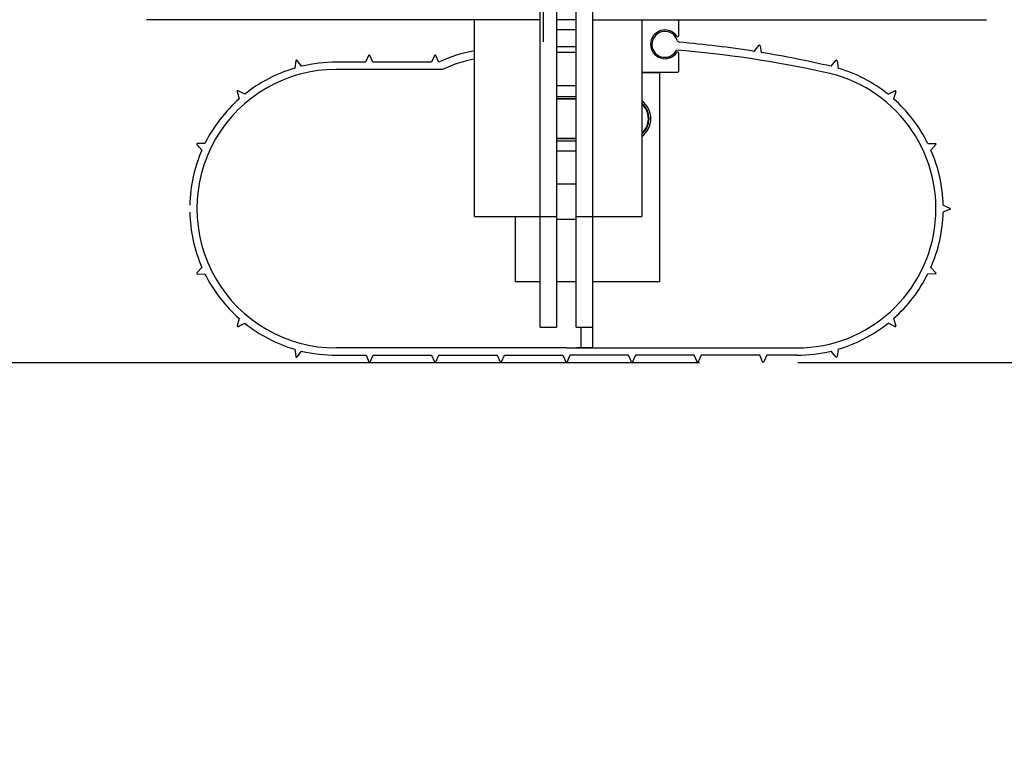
# Model space of a CAD drawing. Header units: inches. Extents: x 144.9 to 238.4, y 214.8 to 247.7.
# Tile 261 of 411: x 185.533 to 186.002, y 239.807 to 240.158. Entities that reach past the tile are written whole.
import ezdxf

# ---------------------------------------------------------------- set-up
doc = ezdxf.new("R2010")
doc.units = ezdxf.units.IN
doc.header["$LTSCALE"] = 0.25
doc.header["$MEASUREMENT"] = 0
doc.layers.add('ANNOTATIONS', color=1, linetype='Continuous')
doc.layers.add('MOTOR LH', color=7, linetype='Continuous')
doc.styles.add('ARIAL', font='arial.ttf', dxfattribs={"height": 0.09375})
doc.dimstyles.new('STANDARD$0', dxfattribs={"dimtxt": 0.09375, "dimasz": 0.09375, "dimexe": 0.03125, "dimexo": 0.046875, "dimgap": 0.09, "dimtad": 0, "dimtih": 1, "dimtoh": 1, "dimdec": 4, "dimzin": 0, "dimdsep": 46, "dimtxsty": 'ARIAL', "dimcen": 0.09, "dimadec": 0, "dimazin": 0, "dimtfac": 1, "dimtdec": 4, "dimtofl": 0, "dimtmove": 0, "dimatfit": 1, "dimfxl": 1, "dimtolj": 1, "dimtzin": 0, "dimarcsym": 0})

# ---------------------------------------------------------------- blocks, each defined once
blk = doc.blocks.new('*D45')
at = {"layer": 'ANNOTATIONS', "color": 0, "lineweight": -2, "transparency": 16777216}
for p, q in [((186.4019221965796, 240.6674785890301), (186.4019221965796, 240.7612285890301)), ((185.9359812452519, 240.5737285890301), (186.4331721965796, 240.5737285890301)), ((185.9037643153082, 239.9947364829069), (186.4331721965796, 239.9947364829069)), ((186.4019221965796, 239.9009864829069), (186.4019221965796, 239.8072364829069))]:
    blk.add_line(p, q, dxfattribs=at)
at = {"layer": 'ANNOTATIONS', "color": 0, "transparency": 16777216}
for points in [[(186.3862971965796, 240.6674785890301), (186.4175471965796, 240.6674785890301), (186.4019221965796, 240.5737285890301)], [(186.3862971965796, 239.9009864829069), (186.4175471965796, 239.9009864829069), (186.4019221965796, 239.9947364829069)]]:
    blk.add_solid(points, dxfattribs=at)
at = {"layer": 'defpoints', "color": 0, "transparency": 16777216}
for p in [(185.8891062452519, 240.5737285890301), (186.4019221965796, 240.5737285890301), (185.8568893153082, 239.9947364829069)]:
    blk.add_point(p, dxfattribs=at)
at = {"layer": 'ANNOTATIONS', "color": 0, "transparency": 16777216, "insert": (186.4019221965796, 240.280305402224), "char_height": 0.09375, "attachment_point": 5, "style": 'ARIAL'}
blk.add_mtext('\\A1;4 1/2"\\PPHOTOEYE', dxfattribs=at)
blk = doc.blocks.new('*D46')
at = {"layer": 'ANNOTATIONS', "color": 0, "lineweight": -2, "transparency": 16777216}
for p, q in [((185.9359812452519, 241.8252091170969), (187.1487596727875, 241.8252091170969)), ((187.1175096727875, 241.7314591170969), (187.1175096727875, 241.1341035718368)), ((187.1175096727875, 240.0884864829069), (187.1175096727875, 240.7004584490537)), ((185.9037643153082, 239.9947364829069), (187.1487596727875, 239.9947364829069))]:
    blk.add_line(p, q, dxfattribs=at)
at = {"layer": 'ANNOTATIONS', "color": 0, "transparency": 16777216}
for points in [[(187.1018846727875, 241.7314591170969), (187.1331346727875, 241.7314591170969), (187.1175096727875, 241.8252091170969)], [(187.1018846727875, 240.0884864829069), (187.1331346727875, 240.0884864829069), (187.1175096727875, 239.9947364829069)]]:
    blk.add_solid(points, dxfattribs=at)
at = {"layer": 'defpoints', "color": 0, "transparency": 16777216}
for p in [(185.8891062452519, 241.8252091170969), (187.1175096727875, 241.8252091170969), (185.8568893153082, 239.9947364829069)]:
    blk.add_point(p, dxfattribs=at)
at = {"layer": 'ANNOTATIONS', "color": 0, "transparency": 16777216, "insert": (187.1175096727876, 240.9172810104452), "char_height": 0.09375, "attachment_point": 5, "style": 'ARIAL'}
blk.add_mtext('\\A1;51"\\PPHOTOEYE', dxfattribs=at)
blk = doc.blocks.new('*D54')
at = {"layer": 'ANNOTATIONS', "color": 0, "lineweight": -2, "transparency": 16777216}
for p, q in [((186.1939933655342, 243.8403751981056), (188.0295413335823, 243.8403751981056)), ((187.9982913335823, 243.7466251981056), (187.9982913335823, 242.1349859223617)), ((187.9982913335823, 240.0884864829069), (187.9982913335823, 241.7001257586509)), ((185.9481937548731, 239.9947364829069), (188.0295413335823, 239.9947364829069))]:
    blk.add_line(p, q, dxfattribs=at)
at = {"layer": 'ANNOTATIONS', "color": 0, "transparency": 16777216}
for points in [[(187.9826663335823, 243.7466251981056), (188.0139163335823, 243.7466251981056), (187.9982913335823, 243.8403751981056)], [(187.9826663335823, 240.0884864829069), (188.0139163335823, 240.0884864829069), (187.9982913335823, 239.9947364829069)]]:
    blk.add_solid(points, dxfattribs=at)
at = {"layer": 'defpoints', "color": 0, "transparency": 16777216}
for p in [(186.1471183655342, 243.8403751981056), (187.9982913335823, 243.8403751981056), (185.9013187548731, 239.9947364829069)]:
    blk.add_point(p, dxfattribs=at)
at = {"layer": 'ANNOTATIONS', "color": 0, "transparency": 16777216, "insert": (187.9982913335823, 241.9175558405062), "char_height": 0.09375, "attachment_point": 5, "style": 'ARIAL'}
blk.add_mtext('\\A1;OPENING\\P HEIGHT', dxfattribs=at)

msp = doc.modelspace()

# ---------------------------------------------------------------- linework, layer by layer
at = {"layer": 'MOTOR LH'}
for p, q in [((185.7825687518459, 240.1472815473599), (185.7825687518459, 244.6744814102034)), ((185.7981937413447, 240.0114671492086), (185.7981937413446, 244.6744241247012)), ((185.7810060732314, 240.0114671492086), (185.7810060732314, 240.5953546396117)), ((185.7888186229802, 240.5953546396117), (185.7888186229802, 240.0114671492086)), ((185.8060059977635, 240.5953546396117), (185.8060059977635, 240.0016046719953)), ((185.7810060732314, 240.1578546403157), (185.593506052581, 240.1578546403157)), ((185.7497561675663, 240.0641046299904), (185.7497561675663, 240.1578546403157)), ((185.7981937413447, 240.1578546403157), (185.7888186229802, 240.1578546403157)), ((185.8060059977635, 240.1578546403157), (185.9935060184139, 240.1578546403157)), ((185.8294436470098, 240.1578546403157), (185.8294436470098, 240.0641046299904)), ((185.7888186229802, 240.1531672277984), (185.7981937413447, 240.1531672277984)), ((185.8471029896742, 240.1504911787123), (185.8471029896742, 240.1572297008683)), ((185.7981937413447, 240.1449240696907), (185.7888186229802, 240.1449240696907)), ((185.882992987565, 240.1427933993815), (185.8851850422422, 240.14556272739)), ((185.8857392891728, 240.145414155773), (185.8862003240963, 240.1422786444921)), ((185.6992907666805, 240.1408624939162), (185.6978901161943, 240.1376203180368)), ((185.7012651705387, 240.1376203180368), (185.6998645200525, 240.1408624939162)), ((185.7307191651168, 240.1408624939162), (185.7293185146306, 240.1376203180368)), ((185.732693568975, 240.1376203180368), (185.7312929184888, 240.1408624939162)), ((185.7981937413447, 240.1422296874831), (185.7888186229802, 240.1422296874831)), ((185.8471029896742, 240.1334796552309), (185.8471029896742, 240.1417805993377)), ((185.6646372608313, 240.1382822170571), (185.664123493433, 240.1347880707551)), ((185.6673835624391, 240.1356614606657), (185.6651915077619, 240.1384307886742)), ((185.6978901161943, 240.1376203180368), (185.6837947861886, 240.1376203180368)), ((185.7345606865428, 240.1341828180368), (185.6837947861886, 240.1341828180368)), ((185.7293185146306, 240.1376203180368), (185.7012651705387, 240.1376203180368)), ((185.9196285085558, 240.1356614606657), (185.921820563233, 240.1384307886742)), ((185.9223748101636, 240.1382822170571), (185.9228885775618, 240.1347880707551)), ((185.8294436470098, 240.1328547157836), (185.8464779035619, 240.1328547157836)), ((185.8380300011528, 240.1326209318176), (185.8294436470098, 240.1326209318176)), ((185.8380299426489, 240.0331242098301), (185.8380300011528, 240.1326209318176)), ((185.7888186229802, 240.1266047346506), (185.7981937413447, 240.1266047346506)), ((185.6366848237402, 240.1235910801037), (185.6376959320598, 240.120207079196)), ((185.6402813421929, 240.1223765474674), (185.6371243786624, 240.1239597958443)), ((185.7981937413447, 240.1211845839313), (185.7888186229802, 240.1211845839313)), ((185.7888186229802, 240.1203233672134), (185.7981937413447, 240.1203233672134)), ((185.7981937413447, 240.1200108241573), (185.7888186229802, 240.1200108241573)), ((185.946730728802, 240.1223765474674), (185.9498876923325, 240.1239597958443)), ((185.9503272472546, 240.1235910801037), (185.9493161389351, 240.120207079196)), ((185.7888186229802, 240.101442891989), (185.7981937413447, 240.101442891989)), ((185.6175600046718, 240.0984631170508), (185.6199064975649, 240.0958234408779)), ((185.6213328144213, 240.0988822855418), (185.6178024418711, 240.0989830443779)), ((185.7981937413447, 240.1011304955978), (185.7888186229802, 240.1011304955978)), ((185.7888186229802, 240.10026927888), (185.7981937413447, 240.10026927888)), ((185.9656792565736, 240.0988822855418), (185.9692096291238, 240.0989830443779)), ((185.9694520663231, 240.0984631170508), (185.96710557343, 240.0958234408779)), ((185.7981937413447, 240.0953546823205), (185.7888186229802, 240.0953546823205)), ((185.7888186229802, 240.079729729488), (185.7981937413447, 240.079729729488)), ((185.9729233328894, 240.0695814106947), (185.9761655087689, 240.0681807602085)), ((185.7497561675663, 240.0641046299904), (185.7888186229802, 240.0641046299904)), ((185.7691323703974, 240.0641046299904), (185.7691323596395, 240.0331242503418)), ((185.7981937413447, 240.0641046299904), (185.8294436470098, 240.0641046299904)), ((185.9761655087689, 240.0676070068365), (185.9729233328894, 240.0662063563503)), ((185.7981937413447, 240.0627470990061), (185.7888186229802, 240.0627470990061)), ((185.6199064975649, 240.0399641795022), (185.6175600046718, 240.0373245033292)), ((185.6178024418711, 240.0368044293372), (185.6213328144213, 240.0369053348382)), ((185.9692096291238, 240.0368044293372), (185.9656792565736, 240.0369053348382)), ((185.96710557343, 240.0399641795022), (185.9694520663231, 240.0373245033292)), ((185.7810060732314, 240.03312424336), (185.7691323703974, 240.0331242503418)), ((185.7981937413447, 240.0331242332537), (185.7888186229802, 240.0331242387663)), ((185.8380299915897, 240.0331242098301), (185.8060059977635, 240.0331242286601)), ((185.6376959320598, 240.015580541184), (185.6366848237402, 240.0121966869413)), ((185.6371243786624, 240.0118276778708), (185.6402813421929, 240.0134110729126)), ((185.9498876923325, 240.0118276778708), (185.946730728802, 240.0134110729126)), ((185.9493161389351, 240.015580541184), (185.9503272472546, 240.0121966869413)), ((185.7810060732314, 240.0114671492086), (185.7888186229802, 240.0114671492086)), ((185.7981937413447, 240.0114671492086), (185.8060059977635, 240.0114671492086)), ((185.8003556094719, 240.0114671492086), (185.8003556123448, 240.0016047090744)), ((185.664123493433, 240.0009996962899), (185.6646372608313, 239.9975052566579)), ((185.6651915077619, 239.9973568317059), (185.6673835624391, 240.0001261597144)), ((185.6837147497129, 239.9981672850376), (185.6980685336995, 239.9981672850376)), ((185.7935060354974, 240.0016047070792), (185.6837948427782, 240.0016047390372)), ((185.6980685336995, 239.9981672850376), (185.6994691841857, 239.9949251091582)), ((185.7000429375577, 239.9949251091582), (185.7014435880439, 239.9981672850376)), ((185.7014435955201, 239.9981673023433), (185.7293185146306, 239.9981673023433)), ((185.7293185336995, 239.9981672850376), (185.7307191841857, 239.9949251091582)), ((185.7312929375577, 239.9949251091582), (185.7326935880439, 239.9981672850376)), ((185.7326935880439, 239.9981672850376), (185.7605685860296, 239.9981672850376)), ((185.7605685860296, 239.9981672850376), (185.7619690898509, 239.9949251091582)), ((185.7625428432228, 239.9949251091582), (185.763943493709, 239.9981672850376)), ((185.763943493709, 239.9981672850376), (185.7918184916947, 239.9981672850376)), ((185.7888186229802, 240.0016046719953), (185.7810060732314, 240.0016046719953)), ((185.7918184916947, 239.9981672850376), (185.7932191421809, 239.9949251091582)), ((185.7935060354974, 240.0016047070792), (185.9032172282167, 240.0016047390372)), ((185.7951935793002, 239.9981672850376), (185.793792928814, 239.9949251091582)), ((185.8230685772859, 239.9981672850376), (185.7951935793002, 239.9981672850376)), ((185.8060059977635, 240.0016046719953), (185.7981937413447, 240.0016046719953)), ((185.8244692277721, 239.9949251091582), (185.8230685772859, 239.9981672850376)), ((185.8264434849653, 239.9981672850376), (185.825042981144, 239.9949251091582)), ((185.854318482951, 239.9981672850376), (185.8264434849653, 239.9981672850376)), ((185.8557191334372, 239.9949251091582), (185.854318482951, 239.9981672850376)), ((185.8576935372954, 239.9981672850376), (185.8562928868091, 239.9949251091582)), ((185.8855684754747, 239.9981673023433), (185.8576935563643, 239.9981673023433)), ((185.8869691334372, 239.9949251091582), (185.8855684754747, 239.9981673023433)), ((185.8889435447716, 239.9981673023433), (185.8875428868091, 239.9949251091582)), ((185.903297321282, 239.9981672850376), (185.8889435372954, 239.9981672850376)), ((185.921820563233, 239.9973568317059), (185.9196285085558, 240.0001261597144)), ((185.9228885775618, 240.0009996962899), (185.9223748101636, 239.9975052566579)), ((184.6779674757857, 239.9947364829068), (185.8568893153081, 239.9947364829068))]:
    msp.add_line(p, q, dxfattribs=at)
for centre, radius, start, end in [((185.8464779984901, 240.1572296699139), 0.0006250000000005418, 0, 90), ((185.8404201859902, 240.1461359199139), 0.006835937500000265, 35.71436746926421, 324.2856325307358), ((185.8404201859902, 240.1461359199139), 0.006187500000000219, 17.40474082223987, 330.052941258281), ((185.8464779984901, 240.1504912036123), 0.0006250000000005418, 215.7143674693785, 0), ((185.8475171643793, 240.1483606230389), 0.001249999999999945, 197.4047408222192, 258.029954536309), ((185.8030868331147, 239.6346643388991), 0.5143735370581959, 81.06310443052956, 85.07374080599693), ((185.8854300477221, 240.1453687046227), 0.0003124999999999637, 8.36434447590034, 141.6356555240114), ((185.6995776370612, 240.1407386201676), 0.0003125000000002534, 23.36434447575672, 156.6356555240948), ((185.7310060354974, 240.1407386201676), 0.0003125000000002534, 23.36434447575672, 156.6356555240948), ((185.7607570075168, 240.0788835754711), 0.06509655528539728, 99.72929464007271, 115.5376950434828), ((185.7607570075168, 240.0788835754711), 0.06119030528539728, 100.3569903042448, 115.3478200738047), ((185.846864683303, 240.1424231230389), 0.00124999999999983, 130.8326588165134, 150.0529412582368), ((185.8464779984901, 240.1417806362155), 0.0006250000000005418, 0, 144.2856325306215), ((185.8026713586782, 239.6127430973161), 0.5323957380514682, 77.71761408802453, 85.32674693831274), ((185.8030868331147, 239.6346643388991), 0.5143735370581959, 76.90477620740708, 80.70126847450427), ((185.6837948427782, 240.0678938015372), 0.06628906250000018, 89.93250096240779, 270), ((185.6837948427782, 240.0678938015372), 0.06972656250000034, 106.3867895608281, 128.6132104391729), ((185.6649465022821, 240.1382367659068), 0.0003124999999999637, 38.36434447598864, 171.6356555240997), ((185.6837948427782, 240.0678938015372), 0.0697265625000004, 90, 103.6132104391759), ((185.9220655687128, 240.1382367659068), 0.0003124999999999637, 8.36434447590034, 141.6356555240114), ((185.9032172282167, 240.0678938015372), 0.06972656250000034, 51.38678956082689, 73.61321043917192), ((185.8464779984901, 240.1334796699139), 0.0006250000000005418, 270, 0), ((185.9032172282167, 240.0678938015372), 0.06628906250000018, 270, 78.94528773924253), ((185.6837948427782, 240.0678938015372), 0.06972656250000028, 131.3867895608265, 153.613210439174), ((185.6369842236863, 240.1236805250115), 0.0003125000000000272, 63.36434447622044, 196.6356555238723), ((185.9032172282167, 240.0678938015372), 0.06972656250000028, 26.38678956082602, 48.61321043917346), ((185.9500278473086, 240.1236805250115), 0.0003125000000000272, 343.3643444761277, 116.6356555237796), ((185.8232662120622, 240.1107269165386), 0.01045767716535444, 306.2071158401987, 53.79288415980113), ((185.8232662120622, 240.1107269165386), 0.009596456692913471, 310.0696196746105, 49.93038032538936), ((185.8232662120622, 240.1107269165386), 0.009283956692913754, 311.7119171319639, 48.28808286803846), ((185.6177935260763, 240.0986707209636), 0.0003125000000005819, 88.36434447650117, 221.6356555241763), ((185.9692185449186, 240.0986707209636), 0.0003125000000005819, 318.3643444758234, 91.63565552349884), ((185.6837948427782, 240.0678938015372), 0.06972656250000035, 156.3867895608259, 178.6132104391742), ((185.9032172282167, 240.0678938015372), 0.06972656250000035, 1.386789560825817, 23.61321043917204), ((185.6837948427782, 240.0678938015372), 0.06972656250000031, 181.3867895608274, 203.613210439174), ((185.9032172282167, 240.0678938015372), 0.06972656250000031, 336.3867895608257, 358.6132104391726), ((185.976041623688, 240.0678938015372), 0.0003125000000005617, 293.3643444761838, 66.63565552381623), ((185.6177935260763, 240.0371168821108), 0.0003125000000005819, 138.3643444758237, 271.6356555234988), ((185.6837948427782, 240.0678938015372), 0.06972656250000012, 206.3867895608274, 228.6132104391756), ((185.9032172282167, 240.0678938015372), 0.06972656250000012, 311.3867895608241, 333.6132104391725), ((185.9692185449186, 240.0371168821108), 0.0003125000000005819, 268.3643444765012, 41.63565552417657), ((185.6369842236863, 240.0121070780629), 0.0003125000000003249, 163.3643444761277, 296.6356555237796), ((185.6837948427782, 240.0678938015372), 0.06972656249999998, 231.3867895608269, 253.6132104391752), ((185.9032172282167, 240.0678938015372), 0.06972656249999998, 286.3867895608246, 308.6132104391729), ((185.9500278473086, 240.0121070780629), 0.0003125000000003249, 243.3643444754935, 16.63565552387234), ((185.6837948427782, 240.0678938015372), 0.06972656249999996, 256.3867895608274, 270), ((185.9032172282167, 240.0678938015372), 0.06972656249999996, 270, 283.6132104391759), ((185.6649465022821, 239.9975508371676), 0.0003125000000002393, 188.3643444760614, 321.6356555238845), ((185.6997560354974, 239.9950489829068), 0.0003125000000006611, 203.3643444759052, 336.6356555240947), ((185.7310060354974, 239.9950489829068), 0.0003125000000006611, 203.3643444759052, 336.6356555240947), ((185.7622560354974, 239.9950489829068), 0.0003124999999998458, 203.3643444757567, 336.6356555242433), ((185.7935060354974, 239.9950489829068), 0.0003124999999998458, 203.3643444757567, 336.6356802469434), ((185.8247560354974, 239.9950489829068), 0.0003124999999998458, 203.3643444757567, 336.6356555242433), ((185.8560060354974, 239.9950489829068), 0.0003125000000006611, 203.3643444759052, 336.6356555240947), ((185.8872560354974, 239.9950489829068), 0.0003125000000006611, 203.3643444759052, 336.6356555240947), ((185.9220655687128, 239.9975508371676), 0.0003125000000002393, 218.3643444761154, 351.6356555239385)]:
    msp.add_arc(centre, radius, start, end, dxfattribs=at)

# ---------------------------------------------------------------- dimensions: what is measured, and where the dimension line sits
at = {"layer": 'ANNOTATIONS'}
dim = msp.add_linear_dim(base=(187.9982913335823, 243.8403751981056), p1=(185.901318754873, 239.9947364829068), p2=(186.1471183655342, 243.8403751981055), angle=90, text='OPENING\\P HEIGHT', dimstyle='STANDARD$0', dxfattribs=at)
dim.commit()
dim.dimension.update_dxf_attribs({"geometry": '*D54', "text_midpoint": (187.9982913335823, 241.9175558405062)})
for base, p2, text, picture, middle in [((187.1175096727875, 241.8252091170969), (185.8891062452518, 241.8252091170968), '51"\\PPHOTOEYE', '*D46', (187.1175096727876, 240.9172810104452)), ((186.4019221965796, 240.5737285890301), (185.8891062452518, 240.5737285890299), '4 1/2"\\PPHOTOEYE', '*D45', (186.4019221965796, 240.280305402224))]:
    dim = msp.add_linear_dim(base=base, p1=(185.8568893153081, 239.9947364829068), p2=p2, angle=90, text=text, dimstyle='STANDARD$0', dxfattribs=at)
    dim.commit()
    dim.dimension.update_dxf_attribs({"geometry": picture, "text_midpoint": middle, "dimtype": 160})

doc.saveas('drawing.dxf')
